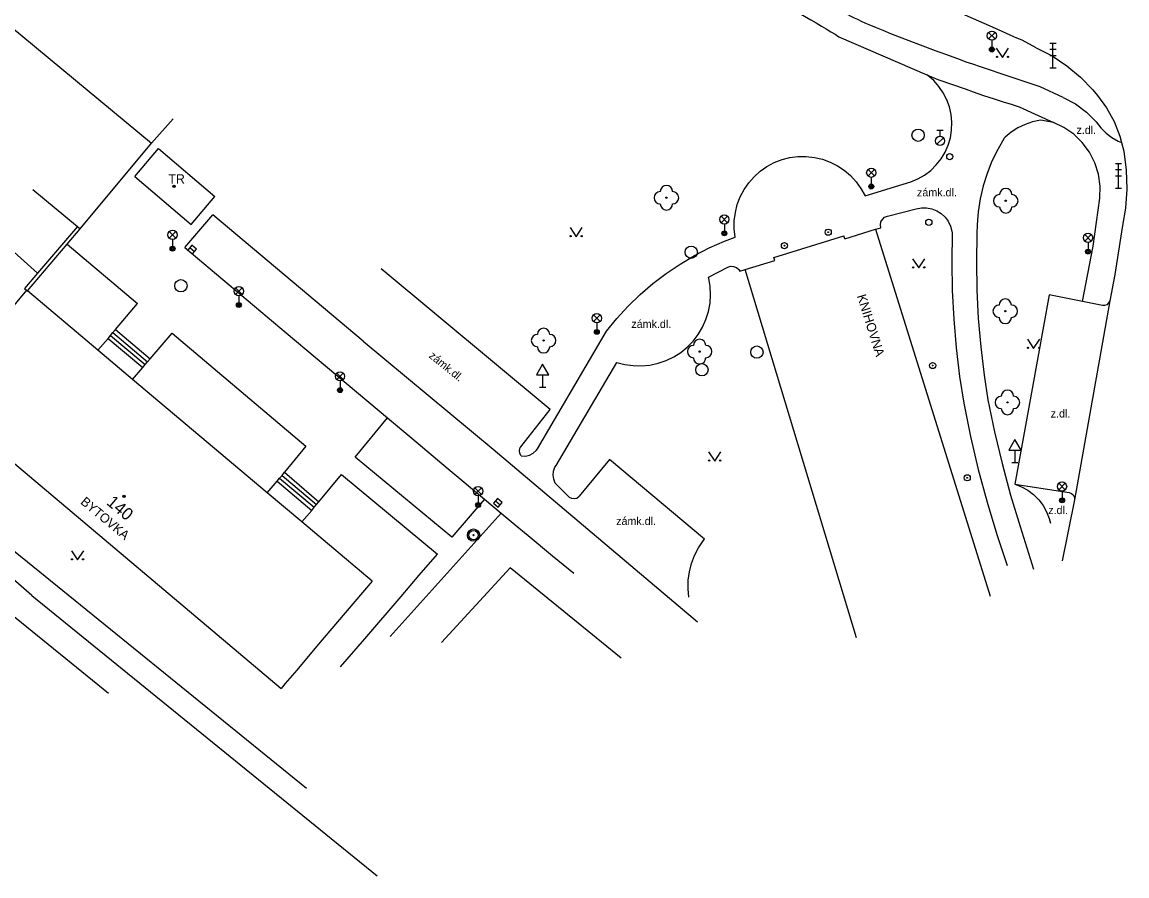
# Model space of a CAD drawing. Extents: x -538441 to -536770, y -1181008 to -1179809.
# Drawn here: x -537661.2 to -537571.5, y -1180951.6 to -1180882.2 of the extents above; entities that cross this region are included whole.
import ezdxf

# ---------------------------------------------------------------- set-up
doc = ezdxf.new("R2010")
doc.units = 0
for name, color, linetype in [('Vrstva 10', 7, 'Continuous'), ('Vrstva 11', 7, 'Continuous'), ('Vrstva 21', 7, 'Continuous'), ('Vrstva 22', 7, 'Continuous'), ('Vrstva 25', 7, 'Continuous'), ('Vrstva 27', 7, 'Continuous'), ('Vrstva 28', 7, 'Continuous'), ('Vrstva 31', 7, 'Continuous'), ('Vrstva 33', 7, 'Continuous'), ('Vrstva 34', 7, 'Continuous'), ('Vrstva 36', 7, 'Continuous'), ('Vrstva 39', 7, 'Continuous'), ('Vrstva 40', 7, 'Continuous'), ('Vrstva 41', 7, 'Continuous'), ('Vrstva 47', 7, 'Continuous'), ('Vrstva 5', 7, 'Continuous'), ('Vrstva 7', 7, 'Continuous')]:
    doc.layers.add(name, color=color, linetype=linetype)

msp = doc.modelspace()

# ---------------------------------------------------------------- linework, layer by layer
at = {"layer": 'Vrstva 10'}
for p, q in [((-537577.835, -1180904.395), (-537579.231, -1180912.023)), ((-537572.934, -1180904.868), (-537575.797, -1180921.058)), ((-537579.231, -1180912.023), (-537580.629, -1180919.777)), ((-537580.629, -1180919.777), (-537576.212, -1180920.466)), ((-537575.797, -1180921.058), (-537576.783, -1180926.02)), ((-537654.22, -1180936.79), (-537662.16, -1180930.33))]:
    msp.add_line(p, q, dxfattribs=at)
for points in [[(-537580.476, -1180883.532), (-537580.73, -1180883.42), (-537581.97, -1180882.855), (-537583.136, -1180882.332), (-537587.519, -1180880.383), (-537588.34, -1180880.016), (-537589.109, -1180879.67), (-537589.829, -1180879.343)], [(-537578.892, -1180884.32), (-537580.048, -1180883.707), (-537580.476, -1180883.532)], [(-537578.892, -1180884.32), (-537577.608, -1180884.977), (-537576.405, -1180885.772), (-537575.297, -1180886.695), (-537574.298, -1180887.735), (-537573.929, -1180888.185)], [(-537573.929, -1180888.185), (-537573.183, -1180889.207), (-537572.573, -1180890.316), (-537572.106, -1180891.492), (-537571.97, -1180892.021), (-537571.792, -1180892.718)], [(-537571.792, -1180892.718), (-537571.584, -1180894.252), (-537571.535, -1180895.8), (-537571.646, -1180897.344), (-537571.89, -1180898.756)], [(-537571.89, -1180898.756), (-537572.524, -1180902.733), (-537572.934, -1180904.868)], [(-537573.528, -1180905.25), (-537575.141, -1180904.93), (-537577.835, -1180904.395)], [(-537572.934, -1180904.868), (-537573.017, -1180905.05), (-537573.173, -1180905.192), (-537573.351, -1180905.255), (-537573.528, -1180905.25)], [(-537576.212, -1180920.466), (-537576.025, -1180920.538), (-537575.895, -1180920.657), (-537575.8, -1180920.862), (-537575.797, -1180921.058)]]:
    msp.add_lwpolyline(points, dxfattribs=at)
at = {"layer": 'Vrstva 11'}
for p, q in [((-537592.8, -1180896.359), (-537589.697, -1180895.391)), ((-537648.04, -1180900.54), (-537645.77, -1180897.89)), ((-537633.54, -1180908.16), (-537645.77, -1180897.89)), ((-537590.969, -1180897.993), (-537588.647, -1180897.403)), ((-537591.942, -1180899.066), (-537591.512, -1180898.954)), ((-537657.584, -1180900.269), (-537651.88, -1180905.11)), ((-537648.04, -1180900.54), (-537639.805, -1180907.47)), ((-537618.375, -1180913.717), (-537632.093, -1180902.282)), ((-537605.509, -1180902.952), (-537603.949, -1180902.141)), ((-537602.959, -1180902.477), (-537602.522, -1180902.342)), ((-537660.46, -1180928.83), (-537689.73, -1180903.18)), ((-537653.66, -1180907.21), (-537651.88, -1180905.11)), ((-537654.061, -1180907.686), (-537651.246, -1180910.058)), ((-537653.868, -1180907.457), (-537651.053, -1180909.829)), ((-537653.66, -1180907.21), (-537650.86, -1180909.6)), ((-537650.86, -1180909.6), (-537649.05, -1180907.5)), ((-537649.05, -1180907.5), (-537638.21, -1180916.7)), ((-537639.805, -1180907.47), (-537631.57, -1180914.4)), ((-537619.386, -1180916.895), (-537613.799, -1180907.355)), ((-537654.27, -1180907.934), (-537651.45, -1180910.31)), ((-537617.891, -1180918.257), (-537612.96, -1180909.882)), ((-537620.756, -1180916.741), (-537618.375, -1180913.717)), ((-537634.19, -1180917.57), (-537631.57, -1180914.4)), ((-537638.21, -1180916.7), (-537639.93, -1180918.81)), ((-537626.34, -1180924.09), (-537634.19, -1180917.57)), ((-537613.552, -1180917.763), (-537616.001, -1180920.764)), ((-537605.84, -1180924.255), (-537613.552, -1180917.763)), ((-537640.536, -1180919.529), (-537637.71, -1180921.91)), ((-537640.335, -1180919.291), (-537637.526, -1180921.658)), ((-537640.142, -1180919.062), (-537637.333, -1180921.429)), ((-537639.93, -1180918.81), (-537637.14, -1180921.2)), ((-537637.14, -1180921.2), (-537635.3, -1180918.98)), ((-537635.3, -1180918.98), (-537627.52, -1180925.46)), ((-537638.15, -1180944.52), (-537667.864, -1180920.389)), ((-537623.7, -1180920.99), (-537626.34, -1180924.09)), ((-537631.371, -1180932.162), (-537622.34, -1180922.13)), ((-537660.46, -1180928.83), (-537632.41, -1180951.61))]:
    msp.add_line(p, q, dxfattribs=at)
for points in [[(-537592.725, -1180882.332), (-537593.077, -1180882.173), (-537593.383, -1180882.032), (-537593.65, -1180881.905), (-537593.883, -1180881.793), (-537594.289, -1180881.592), (-537594.592, -1180881.437), (-537594.818, -1180881.318), (-537595.155, -1180881.137), (-537595.49, -1180880.95), (-537595.95, -1180880.686), (-537596.379, -1180880.434), (-537596.778, -1180880.195), (-537597.15, -1180879.967), (-537597.497, -1180879.752), (-537597.821, -1180879.548), (-537598.425, -1180879.161), (-537598.95, -1180878.817), (-537599.406, -1180878.513), (-537599.804, -1180878.244), (-537600.497, -1180877.77), (-537601.015, -1180877.41)], [(-537603.23, -1180878.32), (-537602.83, -1180878.6), (-537602.442, -1180878.865), (-537602.063, -1180879.117), (-537601.696, -1180879.356), (-537601.338, -1180879.584), (-537600.991, -1180879.801), (-537600.654, -1180880.009), (-537599.999, -1180880.405), (-537599.382, -1180880.771), (-537598.221, -1180881.449), (-537597.203, -1180882.042), (-537596.757, -1180882.304), (-537596.339, -1180882.551), (-537595.948, -1180882.786), (-537595.581, -1180883.009), (-537595.237, -1180883.22), (-537594.915, -1180883.421), (-537587.768, -1180886.521)], [(-537581.01, -1180886.68), (-537583.43, -1180885.87), (-537584.042, -1180885.662), (-537584.576, -1180885.475), (-537585.042, -1180885.308), (-537585.855, -1180885.011), (-537587.073, -1180884.557), (-537588.29, -1180884.1), (-537589.21, -1180883.754), (-537590.014, -1180883.447), (-537590.715, -1180883.173), (-537591.325, -1180882.927), (-537591.858, -1180882.707), (-537592.321, -1180882.509), (-537592.725, -1180882.332)], [(-537589.697, -1180895.391), (-537589.089, -1180895.223), (-537588.508, -1180894.979), (-537587.962, -1180894.664), (-537587.461, -1180894.282), (-537587.011, -1180893.84), (-537586.621, -1180893.345), (-537586.298, -1180892.804), (-537586.045, -1180892.227), (-537585.867, -1180891.622), (-537585.767, -1180891), (-537585.747, -1180890.369), (-537585.806, -1180889.742), (-537585.945, -1180889.127), (-537586.16, -1180888.534), (-537586.448, -1180887.974), (-537586.805, -1180887.454), (-537587.225, -1180886.984), (-537587.701, -1180886.571), (-537587.768, -1180886.521)], [(-537587.768, -1180886.521), (-537586.878, -1180886.888), (-537584.599, -1180887.693), (-537584.028, -1180887.892), (-537583.17, -1180888.185), (-537582.741, -1180888.329), (-537582.31, -1180888.47), (-537581.594, -1180888.7), (-537580.922, -1180888.912), (-537580.291, -1180889.109), (-537577.503, -1180890.379)], [(-537576.7, -1180888.349), (-537578.59, -1180887.49), (-537581.01, -1180886.68)], [(-537576.7, -1180888.349), (-537575.721, -1180888.879), (-537574.828, -1180889.544), (-537574.04, -1180890.329), (-537573.645, -1180890.823)], [(-537577.503, -1180890.379), (-537578.563, -1180890.209), (-537579.194, -1180890.337), (-537579.804, -1180890.542), (-537580.384, -1180890.821), (-537580.925, -1180891.17), (-537581.418, -1180891.583), (-537581.489, -1180891.651)], [(-537573.736, -1180896.527), (-537573.713, -1180895.555), (-537573.85, -1180894.593), (-537574.142, -1180893.666), (-537574.583, -1180892.799), (-537575.159, -1180892.017), (-537575.856, -1180891.339), (-537576.654, -1180890.784), (-537577.503, -1180890.379)], [(-537573.645, -1180890.823), (-537573.223, -1180891.244), (-537572.749, -1180891.606), (-537572.231, -1180891.9), (-537571.97, -1180892.021)], [(-537581.489, -1180891.651), (-537582.028, -1180892.574), (-537582.497, -1180893.534), (-537582.892, -1180894.527), (-537583.212, -1180895.546), (-537583.455, -1180896.587), (-537583.62, -1180897.643), (-537583.705, -1180898.708), (-537583.717, -1180899.42)], [(-537603.336, -1180899.7), (-537603.414, -1180899.037), (-537603.413, -1180898.37), (-537603.331, -1180897.707), (-537603.171, -1180897.059), (-537602.935, -1180896.435), (-537602.626, -1180895.844), (-537602.248, -1180895.293), (-537601.807, -1180894.792), (-537601.31, -1180894.347), (-537600.763, -1180893.965), (-537600.174, -1180893.651), (-537599.541, -1180893.406), (-537598.905, -1180893.244), (-537598.243, -1180893.157), (-537597.576, -1180893.15), (-537596.912, -1180893.223), (-537596.262, -1180893.374), (-537595.635, -1180893.602), (-537595.04, -1180893.904), (-537594.484, -1180894.274), (-537593.978, -1180894.708), (-537593.526, -1180895.2), (-537593.137, -1180895.742), (-537592.8, -1180896.359)], [(-537575.141, -1180904.93), (-537574.285, -1180900.439), (-537573.736, -1180896.527)], [(-537591.512, -1180898.954), (-537591.548, -1180898.713), (-537591.505, -1180898.472), (-537591.387, -1180898.259), (-537591.207, -1180898.094), (-537590.969, -1180897.993)], [(-537588.647, -1180897.403), (-537588.226, -1180897.323), (-537587.797, -1180897.322), (-537587.376, -1180897.401), (-537586.976, -1180897.556), (-537586.613, -1180897.783), (-537586.297, -1180898.073), (-537586.041, -1180898.417), (-537585.853, -1180898.802), (-537585.74, -1180899.216), (-537585.719, -1180899.365)], [(-537613.799, -1180907.355), (-537612.943, -1180906.303), (-537612.025, -1180905.303), (-537611.051, -1180904.358), (-537610.023, -1180903.473), (-537608.944, -1180902.65), (-537607.819, -1180901.892), (-537606.651, -1180901.201), (-537605.444, -1180900.581), (-537604.203, -1180900.033), (-537603.336, -1180899.7)], [(-537585.719, -1180899.365), (-537585.759, -1180901.704), (-537585.719, -1180904.042), (-537585.598, -1180906.378), (-537585.399, -1180908.708), (-537585.119, -1180911.03), (-537584.783, -1180913.209)], [(-537583.717, -1180899.42), (-537583.758, -1180901.723), (-537583.72, -1180904.026), (-537583.601, -1180906.326), (-537583.403, -1180908.621), (-537583.125, -1180910.908), (-537582.815, -1180912.912)], [(-537603.949, -1180902.141), (-537603.714, -1180902.073), (-537603.471, -1180902.085), (-537603.243, -1180902.174), (-537603.057, -1180902.331), (-537602.959, -1180902.477)], [(-537612.96, -1180909.882), (-537612.3, -1180910.054), (-537611.624, -1180910.148), (-537610.942, -1180910.162), (-537610.263, -1180910.097), (-537609.597, -1180909.952), (-537608.951, -1180909.73), (-537608.337, -1180909.435), (-537607.76, -1180909.069), (-537607.231, -1180908.639), (-537606.756, -1180908.15), (-537606.341, -1180907.608), (-537605.992, -1180907.022), (-537605.715, -1180906.399), (-537605.512, -1180905.747), (-537605.386, -1180905.077), (-537605.34, -1180904.396), (-537605.374, -1180903.715), (-537605.488, -1180903.042), (-537605.509, -1180902.952)], [(-537655.085, -1180908.901), (-537654.27, -1180907.934), (-537654.061, -1180907.686), (-537653.868, -1180907.457), (-537653.66, -1180907.21)], [(-537633.54, -1180908.16), (-537622.985, -1180916.939), (-537606.4, -1180930.966)], [(-537652.27, -1180911.273), (-537651.45, -1180910.31), (-537651.246, -1180910.058), (-537651.053, -1180909.829), (-537650.86, -1180909.6)], [(-537584.783, -1180913.209), (-537584.231, -1180915.9), (-537583.601, -1180918.574), (-537582.893, -1180921.228), (-537582.108, -1180923.861), (-537581.271, -1180926.399)], [(-537582.815, -1180912.912), (-537582.281, -1180915.517), (-537581.669, -1180918.106), (-537580.979, -1180920.674), (-537580.212, -1180923.221), (-537579.111, -1180926.677)], [(-537631.57, -1180914.4), (-537629.605, -1180916.05), (-537626.653, -1180918.52)], [(-537620.718, -1180917.488), (-537620.82, -1180917.275), (-537620.845, -1180917.041), (-537620.791, -1180916.811), (-537620.756, -1180916.741)], [(-537620.718, -1180917.488), (-537620.384, -1180917.491), (-537620.059, -1180917.415), (-537619.761, -1180917.264), (-537619.507, -1180917.047), (-537619.386, -1180916.895)], [(-537626.653, -1180918.52), (-537623.7, -1180920.99), (-537623.02, -1180921.56), (-537622.34, -1180922.13), (-537621.217, -1180923.069), (-537620.163, -1180923.947), (-537618.183, -1180925.589), (-537616.448, -1180927.022)], [(-537616.816, -1180920.821), (-537617.951, -1180919.694), (-537618.074, -1180919.384), (-537618.121, -1180919.053), (-537618.087, -1180918.72), (-537617.976, -1180918.405), (-537617.891, -1180918.257)], [(-537641.339, -1180920.482), (-537640.536, -1180919.529), (-537640.335, -1180919.291), (-537640.142, -1180919.062), (-537639.93, -1180918.81)], [(-537580.629, -1180919.777), (-537580.086, -1180919.991), (-537579.577, -1180920.276), (-537579.112, -1180920.629), (-537578.699, -1180921.042), (-537578.347, -1180921.507), (-537578.061, -1180922.016), (-537577.848, -1180922.56), (-537577.747, -1180922.939)], [(-537638.529, -1180922.849), (-537637.71, -1180921.91), (-537637.526, -1180921.658), (-537637.333, -1180921.429), (-537637.14, -1180921.2)], [(-537616.816, -1180920.821), (-537616.624, -1180920.925), (-537616.408, -1180920.953), (-537616.196, -1180920.902), (-537616.001, -1180920.764)], [(-537607.099, -1180928.962), (-537607.166, -1180928.271), (-537607.154, -1180927.577), (-537607.062, -1180926.889), (-537606.891, -1180926.217), (-537606.644, -1180925.568), (-537606.324, -1180924.952), (-537605.936, -1180924.377), (-537605.84, -1180924.255)], [(-537635.394, -1180934.63), (-537633.429, -1180932.335), (-537630.473, -1180928.898), (-537628.996, -1180927.18), (-537627.52, -1180925.46)]]:
    msp.add_lwpolyline(points, dxfattribs=at)
at = {"layer": 'Vrstva 21'}
for radius in [0.375, 0.05]:
    msp.add_circle((-537624.59, -1180923.92), radius, dxfattribs=at)
at = {"layer": 'Vrstva 22'}
for centre in [(-537608.927, -1180896.5), (-537581.372, -1180896.746), (-537581.409, -1180905.724), (-537618.898, -1180908.107), (-537606.229, -1180909.004), (-537581.233, -1180913.13)]:
    msp.add_circle(centre, 0.05, dxfattribs=at)
for centre, start, end in [((-537609.427, -1180896.5), 90, 270), ((-537608.927, -1180896), 0, 180), ((-537608.427, -1180896.5), 270, 90), ((-537581.872, -1180896.746), 90, 270), ((-537581.372, -1180896.246), 0, 180), ((-537580.872, -1180896.746), 270, 90), ((-537608.927, -1180897), 180, 0), ((-537581.372, -1180897.246), 180, 0), ((-537581.409, -1180905.224), 0, 180), ((-537581.909, -1180905.724), 90, 270), ((-537580.909, -1180905.724), 270, 90), ((-537581.409, -1180906.224), 180, 0), ((-537619.398, -1180908.107), 90, 270), ((-537618.898, -1180907.607), 0, 180), ((-537618.398, -1180908.107), 270, 90), ((-537618.898, -1180908.607), 180, 0), ((-537606.729, -1180909.004), 90, 270), ((-537606.229, -1180908.504), 0, 180), ((-537605.729, -1180909.004), 270, 90), ((-537606.229, -1180909.504), 180, 0), ((-537581.233, -1180912.63), 0, 180), ((-537581.733, -1180913.13), 90, 270), ((-537580.733, -1180913.13), 270, 90), ((-537581.233, -1180913.63), 180, 0)]:
    msp.add_arc(centre, 0.5, start, end, dxfattribs=at)
at = {"layer": 'Vrstva 25'}
for centre, radius in [((-537595.791, -1180899.301), 0.25), ((-537595.791, -1180899.301), 0.0303), ((-537599.344, -1180900.398), 0.25), ((-537599.344, -1180900.398), 0.0303), ((-537587.313, -1180910.136), 0.25), ((-537587.313, -1180910.136), 0.0303), ((-537584.502, -1180919.262), 0.25), ((-537584.502, -1180919.262), 0.0303)]:
    msp.add_circle(centre, radius, dxfattribs=at)
at = {"layer": 'Vrstva 27'}
for p, q in [((-537647.621, -1180900.559), (-537647.239, -1180900.881)), ((-537622.813, -1180921.131), (-537622.427, -1180921.449))]:
    msp.add_line(p, q, dxfattribs=at)
for points in [[(-537647.782, -1180900.75), (-537647.4, -1180901.072), (-537647.078, -1180900.69), (-537647.46, -1180900.368)], [(-537622.972, -1180921.323), (-537622.587, -1180921.642), (-537622.268, -1180921.257), (-537622.653, -1180920.938)]]:
    msp.add_lwpolyline(points, close=True, dxfattribs=at)
for centre in [(-537588.49, -1180891.425), (-537606.911, -1180900.927), (-537648.35, -1180903.65), (-537601.579, -1180909.046), (-537606.043, -1180910.48), (-537624.59, -1180923.92)]:
    msp.add_circle(centre, 0.5, dxfattribs=at)
at = {"layer": 'Vrstva 28'}
for p, q in [((-537586.968, -1180892.154), (-537586.438, -1180891.624)), ((-537586.96, -1180891.007), (-537586.46, -1180891.007)), ((-537586.71, -1180891.507), (-537586.71, -1180891.007))]:
    msp.add_line(p, q, dxfattribs=at)
for centre, radius in [((-537586.71, -1180891.882), 0.375), ((-537585.917, -1180893.163), 0.25)]:
    msp.add_circle(centre, radius, dxfattribs=at)
at = {"layer": 'Vrstva 31'}
msp.add_circle((-537587.619, -1180898.505), 0.25, dxfattribs=at)
at = {"layer": 'Vrstva 33'}
for p, q in [((-537582.761, -1180883.601), (-537582.231, -1180883.071)), ((-537582.761, -1180883.071), (-537582.231, -1180883.601)), ((-537582.496, -1180883.711), (-537582.496, -1180884.461)), ((-537577.788, -1180883.943), (-537577.288, -1180883.943)), ((-537577.788, -1180884.443), (-537577.288, -1180884.443)), ((-537577.538, -1180885.943), (-537577.538, -1180883.943)), ((-537577.788, -1180884.943), (-537577.288, -1180884.943)), ((-537577.788, -1180885.943), (-537577.288, -1180885.943)), ((-537592.558, -1180894.736), (-537592.028, -1180894.206)), ((-537592.558, -1180894.206), (-537592.028, -1180894.736)), ((-537572.473, -1180893.718), (-537571.973, -1180893.718)), ((-537572.473, -1180894.218), (-537571.973, -1180894.218)), ((-537572.223, -1180895.718), (-537572.223, -1180893.718)), ((-537592.293, -1180894.846), (-537592.293, -1180895.596)), ((-537572.473, -1180894.718), (-537571.973, -1180894.718)), ((-537572.473, -1180895.718), (-537571.973, -1180895.718)), ((-537604.489, -1180898.532), (-537603.959, -1180898.002)), ((-537604.489, -1180898.002), (-537603.959, -1180898.532)), ((-537604.224, -1180898.642), (-537604.224, -1180899.392)), ((-537649.295, -1180899.78), (-537648.765, -1180899.25)), ((-537649.295, -1180899.25), (-537648.765, -1180899.78)), ((-537574.954, -1180900.021), (-537574.424, -1180899.491)), ((-537574.954, -1180899.491), (-537574.424, -1180900.021)), ((-537649.03, -1180899.89), (-537649.03, -1180900.64)), ((-537574.689, -1180900.131), (-537574.689, -1180900.881)), ((-537643.907, -1180904.359), (-537643.377, -1180903.829)), ((-537643.907, -1180903.829), (-537643.377, -1180904.359)), ((-537643.642, -1180904.469), (-537643.642, -1180905.219)), ((-537614.841, -1180906.557), (-537614.311, -1180906.027)), ((-537614.841, -1180906.027), (-537614.311, -1180906.557)), ((-537614.576, -1180906.667), (-537614.576, -1180907.417)), ((-537635.695, -1180911.28), (-537635.165, -1180910.75)), ((-537635.695, -1180910.75), (-537635.165, -1180911.28)), ((-537635.43, -1180911.39), (-537635.43, -1180912.14)), ((-537624.485, -1180920.61), (-537623.955, -1180920.08)), ((-537624.485, -1180920.08), (-537623.955, -1180920.61)), ((-537577.065, -1180920.23), (-537576.535, -1180919.7)), ((-537577.065, -1180919.7), (-537576.535, -1180920.23)), ((-537576.8, -1180920.34), (-537576.8, -1180921.09)), ((-537624.22, -1180920.72), (-537624.22, -1180921.47))]:
    msp.add_line(p, q, dxfattribs=at)
for centre, radius in [((-537582.496, -1180883.336), 0.375), ((-537582.496, -1180884.461), 0.2), ((-537582.496, -1180884.461), 0.145), ((-537582.496, -1180884.461), 0.0876), ((-537592.293, -1180894.471), 0.375), ((-537592.293, -1180895.596), 0.2), ((-537592.293, -1180895.596), 0.145), ((-537592.293, -1180895.596), 0.0876), ((-537604.224, -1180898.267), 0.375), ((-537649.03, -1180899.515), 0.375), ((-537604.224, -1180899.392), 0.2), ((-537604.224, -1180899.392), 0.145), ((-537604.224, -1180899.392), 0.0876), ((-537574.689, -1180899.756), 0.375), ((-537649.03, -1180900.64), 0.2), ((-537649.03, -1180900.64), 0.145), ((-537649.03, -1180900.64), 0.0876), ((-537574.689, -1180900.881), 0.2), ((-537574.689, -1180900.881), 0.145), ((-537574.689, -1180900.881), 0.0876), ((-537643.642, -1180904.094), 0.375), ((-537643.642, -1180905.219), 0.2), ((-537643.642, -1180905.219), 0.145), ((-537643.642, -1180905.219), 0.0876), ((-537614.576, -1180906.292), 0.375), ((-537614.576, -1180907.417), 0.2), ((-537614.576, -1180907.417), 0.145), ((-537614.576, -1180907.417), 0.0876), ((-537635.43, -1180911.015), 0.375), ((-537635.43, -1180912.14), 0.2), ((-537635.43, -1180912.14), 0.145), ((-537635.43, -1180912.14), 0.0876), ((-537624.22, -1180920.345), 0.375), ((-537576.8, -1180919.965), 0.375), ((-537624.22, -1180921.47), 0.2), ((-537624.22, -1180921.47), 0.145), ((-537576.8, -1180921.09), 0.2), ((-537576.8, -1180921.09), 0.145), ((-537576.8, -1180921.09), 0.0876), ((-537624.22, -1180921.47), 0.0876)]:
    msp.add_circle(centre, radius, dxfattribs=at)
at = {"layer": 'Vrstva 34'}
for p, q in [((-537618.981, -1180910.882), (-537618.981, -1180911.9)), ((-537619.231, -1180911.9), (-537618.731, -1180911.9)), ((-537580.631, -1180917.006), (-537580.631, -1180918.024)), ((-537580.881, -1180918.024), (-537580.381, -1180918.024))]:
    msp.add_line(p, q, dxfattribs=at)
for points in [[(-537619.481, -1180910.882), (-537618.481, -1180910.882), (-537618.981, -1180910.016)], [(-537581.131, -1180917.006), (-537580.131, -1180917.006), (-537580.631, -1180916.14)]]:
    msp.add_lwpolyline(points, close=True, dxfattribs=at)
at = {"layer": 'Vrstva 36'}
for points in [[(-537582.138, -1180884.351), (-537581.638, -1180885.101), (-537581.138, -1180884.351)], [(-537616.757, -1180898.926), (-537616.257, -1180899.676), (-537615.757, -1180898.926)], [(-537588.941, -1180901.461), (-537588.441, -1180902.211), (-537587.941, -1180901.461)], [(-537579.611, -1180908.003), (-537579.111, -1180908.753), (-537578.611, -1180908.003)], [(-537605.509, -1180917.162), (-537605.009, -1180917.912), (-537604.509, -1180917.162)], [(-537657.244, -1180925.185), (-537656.744, -1180925.935), (-537656.244, -1180925.185)]]:
    msp.add_lwpolyline(points, dxfattribs=at)
for centre in [(-537582.088, -1180885.051), (-537581.189, -1180885.051), (-537616.707, -1180899.626), (-537615.808, -1180899.626), (-537588.891, -1180902.161), (-537587.992, -1180902.161), (-537579.561, -1180908.703), (-537578.662, -1180908.703), (-537605.459, -1180917.862), (-537604.56, -1180917.862), (-537657.194, -1180925.885), (-537656.295, -1180925.885)]:
    msp.add_circle(centre, 0.05, dxfattribs=at)
at = {"layer": 'Vrstva 39'}
for centre, radius in [((-537648.918, -1180895.583), 0.09), ((-537648.918, -1180895.583), 0.0398), ((-537652.978, -1180920.764), 0.09), ((-537652.978, -1180920.764), 0.0398)]:
    msp.add_circle(centre, radius, dxfattribs=at)
at = {"layer": 'Vrstva 5'}
for p, q in [((-537667.36, -1180878.3), (-537650.74, -1180892.07)), ((-537656.52, -1180899.02), (-537650.74, -1180892.07)), ((-537652.088, -1180894.79), (-537650.163, -1180892.511)), ((-537650.163, -1180892.511), (-537645.59, -1180896.408)), ((-537659.987, -1180902.63), (-537668.11, -1180895.35)), ((-537652.088, -1180894.79), (-537647.515, -1180898.687)), ((-537647.515, -1180898.687), (-537645.59, -1180896.408)), ((-537600.204, -1180901.362), (-537594.51, -1180899.61)), ((-537594.439, -1180899.839), (-537594.51, -1180899.61)), ((-537594.439, -1180899.839), (-537591.942, -1180899.066)), ((-537591.942, -1180899.066), (-537582.631, -1180928.875)), ((-537602.522, -1180902.342), (-537600.13, -1180901.601)), ((-537600.13, -1180901.601), (-537600.204, -1180901.362)), ((-537593.5, -1180932.276), (-537602.522, -1180902.342)), ((-537660.881, -1180904.018), (-537668.2, -1180912.77)), ((-537668.2, -1180912.77), (-537640.2, -1180936.37)), ((-537621.609, -1180926.579), (-537627.179, -1180932.647))]:
    msp.add_line(p, q, dxfattribs=at)
for points in [[(-537660.364, -1180895.823), (-537656.75, -1180898.829), (-537656.52, -1180899.02)], [(-537632.83, -1180927.65), (-537638.529, -1180922.849), (-537641.339, -1180920.482), (-537652.27, -1180911.273), (-537655.085, -1180908.901), (-537660.82, -1180904.07)], [(-537612.611, -1180933.917), (-537614.197, -1180932.626), (-537621.609, -1180926.579)], [(-537632.83, -1180927.65), (-537635.634, -1180930.968), (-537637.33, -1180932.975), (-537638.951, -1180934.893), (-537639.873, -1180935.983), (-537640.2, -1180936.37)]]:
    msp.add_lwpolyline(points, dxfattribs=at)
at = {"layer": 'Vrstva 7'}
msp.add_line((-537648.98, -1180890.09), (-537650.74, -1180892.07), dxfattribs=at)
for points in [[(-537656.75, -1180898.829), (-537659.987, -1180902.63), (-537661.048, -1180903.876)], [(-537661.048, -1180903.876), (-537660.881, -1180904.018), (-537660.82, -1180904.07), (-537657.584, -1180900.269), (-537656.52, -1180899.02)]]:
    msp.add_lwpolyline(points, dxfattribs=at)

# ---------------------------------------------------------------- texts
at = {"layer": 'Vrstva 40'}
for s, p in [('z.dl.', (-537575.629, -1180891.319)), ('zámk.dl.', (-537588.579, -1180896.39)), ('zámk.dl.', (-537611.775, -1180907.083)), ('z.dl.', (-537577.724, -1180914.361)), ('z.dl.', (-537577.922, -1180922.21)), ('zámk.dl.', (-537613.01, -1180923.096))]:
    msp.add_text(s, height=0.65, dxfattribs=at).set_placement(p)
msp.add_text('zámk.dl.', height=0.65, rotation=320.83776, dxfattribs=at).set_placement((-537628.265, -1180909.436))
at = {"layer": 'Vrstva 41'}
msp.add_text('TR', height=0.75, dxfattribs=at).set_placement((-537649.371, -1180895.347))
for s, rotation, p in [('KNIHOVNA', 287.26747, (-537593.46, -1180904.48)), ('BYTOVKA', 320.09247, (-537656.562, -1180921.315))]:
    msp.add_text(s, height=0.75, rotation=rotation, dxfattribs=at).set_placement(p)
at = {"layer": 'Vrstva 47'}
msp.add_text('140', height=1, rotation=319.8739, dxfattribs=at).set_placement((-537654.46, -1180921.367))

doc.saveas('drawing.dxf')
